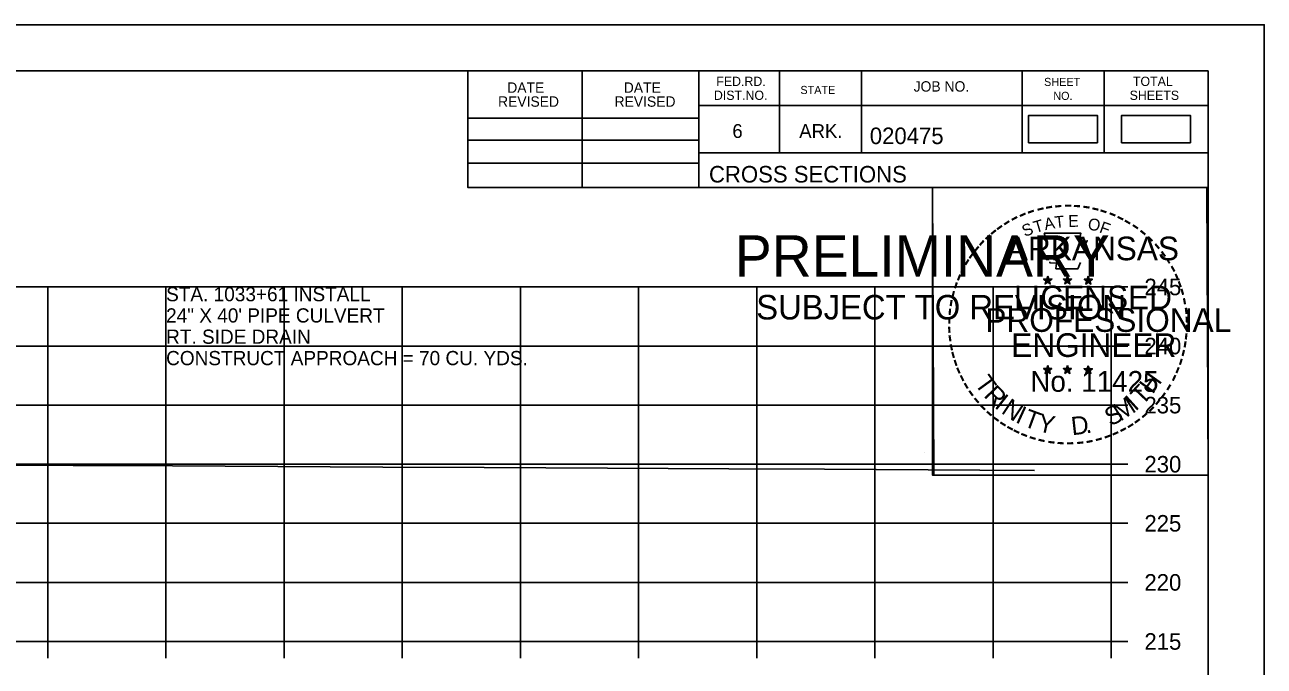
# Model space of a CAD drawing. Extents: x 1386544 to 1388153, y 379785 to 390999.
# Drawn here: x 1387417.7 to 1387522.6, y 386037.9 to 386092.2 of the extents above; entities that cross this region are included whole.
import ezdxf

# ---------------------------------------------------------------- set-up
doc = ezdxf.new("R2010")
doc.units = 0
for name, color, linetype in [('R_Axis', 7, 'Continuous'), ('R_Axis Annot', 7, 'Continuous'), ('R_Border', 7, 'Continuous'), ('R_Border PE', 7, 'Continuous'), ('R_Border Prem', 7, 'Continuous'), ('R_Drive', 7, 'Continuous'), ('R_Exist Surface', 7, 'Continuous'), ('R_Grid', 7, 'Continuous'), ('R_No Plot', 7, 'Continuous'), ('S_SHOULDER', 7, 'Continuous')]:
    doc.layers.add(name, color=color, linetype=linetype)

msp = doc.modelspace()

# ---------------------------------------------------------------- linework, layer by layer
at = {"layer": 'R_Axis'}
for p, q in [((1387509.67, 386039.98), (1387509.67, 386069.98)), ((1387511.07, 386069.98), (1387509.67, 386069.98)), ((1387511.07, 386064.98), (1387509.67, 386064.98)), ((1387511.07, 386059.98), (1387509.67, 386059.98)), ((1387511.07, 386054.98), (1387509.67, 386054.98)), ((1387511.07, 386049.98), (1387509.67, 386049.98)), ((1387511.07, 386044.98), (1387509.67, 386044.98)), ((1387209.67, 386039.98), (1387509.67, 386039.98)), ((1387419.67, 386038.58), (1387419.67, 386039.98)), ((1387429.67, 386038.58), (1387429.67, 386039.98)), ((1387439.67, 386038.58), (1387439.67, 386039.98)), ((1387449.67, 386038.58), (1387449.67, 386039.98)), ((1387459.67, 386038.58), (1387459.67, 386039.98)), ((1387469.67, 386038.58), (1387469.67, 386039.98)), ((1387479.67, 386038.58), (1387479.67, 386039.98)), ((1387489.67, 386038.58), (1387489.67, 386039.98)), ((1387499.67, 386038.58), (1387499.67, 386039.98)), ((1387509.67, 386038.58), (1387509.67, 386039.98)), ((1387511.07, 386039.98), (1387509.67, 386039.98))]:
    msp.add_line(p, q, dxfattribs=at)
at = {"layer": 'R_Border'}
for p, q in [((1387201.68, 386088.27), (1387517.86, 386088.27)), ((1387455.22, 386078.39), (1387455.22, 386088.27)), ((1387464.9, 386078.39), (1387464.9, 386088.27)), ((1387474.76, 386088.27), (1387474.76, 386078.39)), ((1387481.6, 386088.27), (1387481.6, 386081.33)), ((1387488.54, 386088.27), (1387488.54, 386081.33)), ((1387502.12, 386088.27), (1387502.12, 386081.33)), ((1387509.06, 386088.27), (1387509.06, 386081.33)), ((1387517.86, 385882.81), (1387517.86, 386088.27)), ((1387517.86, 386085.33), (1387474.76, 386085.33)), ((1387517.86, 386085.35), (1387517.86, 386085.35)), ((1387455.22, 386084.25), (1387474.76, 386084.25)), ((1387455.22, 386082.39), (1387474.76, 386082.39)), ((1387455.22, 386080.45), (1387474.76, 386080.45)), ((1387517.86, 386081.33), (1387474.76, 386081.33)), ((1387477.72, 386081.33), (1387517.86, 386081.33)), ((1387517.86, 386078.39), (1387455.22, 386078.39))]:
    msp.add_line(p, q, dxfattribs=at)
at = {"layer": 'R_Border PE'}
for p, q in [((1387503.94, 386070.65), (1387504.29, 386070.54)), ((1387503.94, 386070.65), (1387504.19, 386070.6)), ((1387503.94, 386070.65), (1387504.18, 386070.52)), ((1387504.07, 386070.24), (1387504.29, 386070.54)), ((1387504.07, 386070.24), (1387504.2, 386070.48)), ((1387504.07, 386070.24), (1387504.29, 386070.46)), ((1387504.29, 386070.9), (1387504.25, 386070.65)), ((1387504.29, 386070.54), (1387504.29, 386070.9)), ((1387504.29, 386070.9), (1387504.34, 386070.65)), ((1387504.64, 386070.65), (1387504.29, 386070.54)), ((1387504.5, 386070.24), (1387504.29, 386070.54)), ((1387504.5, 386070.24), (1387504.29, 386070.45)), ((1387504.64, 386070.65), (1387504.35, 386070.6)), ((1387504.5, 386070.24), (1387504.37, 386070.53)), ((1387504.64, 386070.65), (1387504.43, 386070.54)), ((1387505.61, 386070.65), (1387505.96, 386070.54)), ((1387505.61, 386070.65), (1387505.86, 386070.6)), ((1387505.61, 386070.65), (1387505.85, 386070.52)), ((1387505.74, 386070.24), (1387505.96, 386070.54)), ((1387505.74, 386070.24), (1387505.87, 386070.48)), ((1387505.74, 386070.24), (1387505.96, 386070.46)), ((1387505.96, 386070.9), (1387505.92, 386070.65)), ((1387505.96, 386070.54), (1387505.96, 386070.9)), ((1387505.96, 386070.9), (1387506.01, 386070.65)), ((1387506.31, 386070.65), (1387505.96, 386070.54)), ((1387506.17, 386070.24), (1387505.96, 386070.54)), ((1387506.17, 386070.24), (1387505.96, 386070.45)), ((1387506.31, 386070.65), (1387506.02, 386070.6)), ((1387506.17, 386070.24), (1387506.04, 386070.53)), ((1387506.31, 386070.65), (1387506.1, 386070.54)), ((1387507.38, 386070.63), (1387507.72, 386070.52)), ((1387507.38, 386070.63), (1387507.63, 386070.59)), ((1387507.38, 386070.63), (1387507.61, 386070.51)), ((1387507.51, 386070.23), (1387507.72, 386070.52)), ((1387507.51, 386070.23), (1387507.63, 386070.47)), ((1387507.51, 386070.23), (1387507.72, 386070.44)), ((1387507.72, 386070.89), (1387507.68, 386070.64)), ((1387507.72, 386070.52), (1387507.72, 386070.89)), ((1387507.72, 386070.89), (1387507.77, 386070.64)), ((1387508.07, 386070.63), (1387507.72, 386070.52)), ((1387507.94, 386070.23), (1387507.72, 386070.52)), ((1387507.94, 386070.23), (1387507.72, 386070.44)), ((1387508.07, 386070.63), (1387507.79, 386070.59)), ((1387507.94, 386070.23), (1387507.8, 386070.52)), ((1387508.07, 386070.63), (1387507.87, 386070.53)), ((1387503.94, 386063.07), (1387504.29, 386062.96)), ((1387503.94, 386063.07), (1387504.19, 386063.03)), ((1387503.94, 386063.07), (1387504.17, 386062.95)), ((1387504.07, 386062.67), (1387504.29, 386062.96)), ((1387504.07, 386062.67), (1387504.2, 386062.91)), ((1387504.07, 386062.67), (1387504.28, 386062.88)), ((1387504.29, 386063.33), (1387504.25, 386063.08)), ((1387504.5, 386062.67), (1387504.28, 386062.88)), ((1387504.29, 386062.96), (1387504.29, 386063.33)), ((1387504.29, 386063.33), (1387504.34, 386063.08)), ((1387504.63, 386063.07), (1387504.29, 386062.96)), ((1387504.5, 386062.67), (1387504.29, 386062.96)), ((1387504.63, 386063.07), (1387504.35, 386063.02)), ((1387504.5, 386062.67), (1387504.36, 386062.96)), ((1387504.63, 386063.07), (1387504.43, 386062.97)), ((1387505.61, 386063.07), (1387505.96, 386062.96)), ((1387505.61, 386063.07), (1387505.86, 386063.03)), ((1387505.61, 386063.07), (1387505.84, 386062.95)), ((1387505.74, 386062.67), (1387505.96, 386062.96)), ((1387505.74, 386062.67), (1387505.87, 386062.91)), ((1387505.74, 386062.67), (1387505.95, 386062.88)), ((1387505.96, 386063.33), (1387505.91, 386063.08)), ((1387506.17, 386062.67), (1387505.95, 386062.88)), ((1387505.96, 386062.96), (1387505.96, 386063.33)), ((1387505.96, 386063.33), (1387506, 386063.08)), ((1387506.3, 386063.07), (1387505.96, 386062.96)), ((1387506.17, 386062.67), (1387505.96, 386062.96)), ((1387506.3, 386063.07), (1387506.02, 386063.02)), ((1387506.17, 386062.67), (1387506.03, 386062.96)), ((1387506.3, 386063.07), (1387506.1, 386062.97)), ((1387507.37, 386063.06), (1387507.72, 386062.95)), ((1387507.37, 386063.06), (1387507.63, 386063.02)), ((1387507.37, 386063.06), (1387507.61, 386062.94)), ((1387507.51, 386062.66), (1387507.72, 386062.95)), ((1387507.51, 386062.66), (1387507.63, 386062.9)), ((1387507.51, 386062.66), (1387507.72, 386062.87)), ((1387507.72, 386063.32), (1387507.68, 386063.07)), ((1387507.72, 386062.95), (1387507.72, 386063.32)), ((1387507.72, 386063.32), (1387507.77, 386063.07)), ((1387508.07, 386063.06), (1387507.72, 386062.95)), ((1387507.94, 386062.66), (1387507.72, 386062.95)), ((1387507.94, 386062.66), (1387507.72, 386062.87)), ((1387508.07, 386063.06), (1387507.78, 386063.01)), ((1387507.94, 386062.66), (1387507.8, 386062.95)), ((1387508.07, 386063.06), (1387507.87, 386062.96))]:
    msp.add_line(p, q, dxfattribs=at)
for points in [[(1387503.98, 386074.52), (1387504.25, 386073.7)], [(1387507.49, 386073.6), (1387507.64, 386073.89), (1387506.95, 386073.86), (1387507.1, 386074.52), (1387503.98, 386074.52)], [(1387504.47, 386072.1), (1387504.47, 386072.01), (1387505.04, 386072), (1387504.98, 386071.52), (1387506.85, 386071.52), (1387507.05, 386072.06)], [(1387504.29, 386070.9), (1387504.5, 386070.24), (1387503.94, 386070.65), (1387504.64, 386070.65), (1387504.07, 386070.24), (1387504.29, 386070.9)], [(1387505.96, 386070.9), (1387506.17, 386070.24), (1387505.61, 386070.65), (1387506.31, 386070.65), (1387505.74, 386070.24), (1387505.96, 386070.9)], [(1387507.72, 386070.89), (1387507.94, 386070.23), (1387507.38, 386070.63), (1387508.07, 386070.63), (1387507.51, 386070.23), (1387507.72, 386070.89)], [(1387504.29, 386063.33), (1387504.5, 386062.67), (1387503.94, 386063.07), (1387504.63, 386063.07), (1387504.07, 386062.67), (1387504.29, 386063.33)], [(1387505.96, 386063.33), (1387506.17, 386062.67), (1387505.61, 386063.07), (1387506.3, 386063.07), (1387505.74, 386062.67), (1387505.96, 386063.33)], [(1387507.72, 386063.32), (1387507.94, 386062.66), (1387507.37, 386063.06), (1387508.07, 386063.06), (1387507.51, 386062.66), (1387507.72, 386063.32)]]:
    msp.add_lwpolyline(points, dxfattribs=at)
for centre, radius in [((1387504.29, 386070.53), 0.172), ((1387504.29, 386070.53), 0.145), ((1387504.29, 386070.53), 0.116), ((1387504.29, 386070.53), 0.0991), ((1387504.29, 386070.53), 0.0747), ((1387504.29, 386070.53), 0.0495), ((1387504.29, 386070.53), 0.0296), ((1387505.96, 386070.53), 0.172), ((1387505.96, 386070.53), 0.145), ((1387505.96, 386070.53), 0.116), ((1387505.96, 386070.53), 0.0991), ((1387505.96, 386070.53), 0.0747), ((1387505.96, 386070.53), 0.0495), ((1387505.96, 386070.53), 0.0296), ((1387507.72, 386070.52), 0.172), ((1387507.72, 386070.52), 0.145), ((1387507.72, 386070.52), 0.116), ((1387507.72, 386070.52), 0.0991), ((1387507.72, 386070.52), 0.0747), ((1387507.72, 386070.52), 0.0495), ((1387507.72, 386070.52), 0.0296), ((1387504.29, 386062.96), 0.172), ((1387504.29, 386062.96), 0.145), ((1387504.29, 386062.96), 0.116), ((1387504.29, 386062.96), 0.0991), ((1387504.29, 386062.96), 0.0747), ((1387504.29, 386062.96), 0.0495), ((1387504.29, 386062.96), 0.0296), ((1387505.95, 386062.96), 0.172), ((1387505.95, 386062.96), 0.145), ((1387505.95, 386062.96), 0.116), ((1387505.95, 386062.96), 0.0991), ((1387505.95, 386062.96), 0.0747), ((1387505.95, 386062.96), 0.0495), ((1387505.95, 386062.96), 0.0296), ((1387507.72, 386062.95), 0.172), ((1387507.72, 386062.95), 0.145), ((1387507.72, 386062.95), 0.116), ((1387507.72, 386062.95), 0.0991), ((1387507.72, 386062.95), 0.0747), ((1387507.72, 386062.95), 0.0495), ((1387507.72, 386062.95), 0.0296)]:
    msp.add_circle(centre, radius, dxfattribs=at)
at = {"layer": 'R_Exist Surface'}
msp.add_lwpolyline([(1387413.35, 386054.89), (1387430.23, 386054.84), (1387434.67, 386054.82), (1387448.03, 386054.74), (1387456.61, 386054.71), (1387467.03, 386054.66), (1387477.29, 386054.6), (1387485.4, 386054.55), (1387498.55, 386054.48), (1387503.17, 386054.45)], dxfattribs=at)
at = {"layer": 'R_Grid'}
for p, q in [((1387209.67, 386069.98), (1387509.67, 386069.98)), ((1387419.67, 386039.98), (1387419.67, 386069.98)), ((1387429.67, 386039.98), (1387429.67, 386069.98)), ((1387439.67, 386039.98), (1387439.67, 386069.98)), ((1387449.67, 386039.98), (1387449.67, 386069.98)), ((1387459.67, 386039.98), (1387459.67, 386069.98)), ((1387469.67, 386039.98), (1387469.67, 386069.98)), ((1387479.67, 386039.98), (1387479.67, 386069.98)), ((1387489.67, 386039.98), (1387489.67, 386069.98)), ((1387499.67, 386039.98), (1387499.67, 386069.98)), ((1387509.67, 386039.98), (1387509.67, 386069.98)), ((1387209.67, 386064.98), (1387509.67, 386064.98)), ((1387209.67, 386059.98), (1387509.67, 386059.98)), ((1387209.67, 386054.98), (1387509.67, 386054.98)), ((1387209.67, 386049.98), (1387509.67, 386049.98)), ((1387209.67, 386044.98), (1387509.67, 386044.98)), ((1387209.67, 386039.98), (1387509.67, 386039.98))]:
    msp.add_line(p, q, dxfattribs=at)
at = {"layer": 'R_No Plot'}
for p, q in [((1387189.28, 386092.17), (1387522.61, 386092.17)), ((1387493.89, 386055.94), (1387493.89, 386055.94))]:
    msp.add_line(p, q, dxfattribs=at)
for points in [[(1387189.27, 386092.17), (1387522.61, 386092.17), (1387522.61, 385878.83), (1387189.27, 385878.83)], [(1387435.6, 386088.27), (1387455.22, 386088.27), (1387455.22, 386078.39), (1387471.33, 386078.39), (1387494.53, 386078.39), (1387494.53, 386054.06), (1387517.86, 386054.06), (1387517.86, 385882.81), (1387201.68, 385882.81), (1387201.68, 386088.27)], [(1387494.53, 386078.39), (1387517.74, 386078.39), (1387517.86, 386054.06), (1387494.65, 386054.06)]]:
    msp.add_lwpolyline(points, close=True, dxfattribs=at)
at = {"layer": 'S_SHOULDER'}
for points in [[(1387502.67, 386082.18), (1387508.5, 386082.18), (1387508.5, 386084.49), (1387502.67, 386084.49)], [(1387510.54, 386082.18), (1387516.37, 386082.18), (1387516.37, 386084.49), (1387510.54, 386084.49)]]:
    msp.add_lwpolyline(points, close=True, dxfattribs=at)

# ---------------------------------------------------------------- texts
at = {"layer": 'R_Axis Annot'}
for s, p in [('245', (1387512.47, 386069.28)), ('240', (1387512.47, 386064.28)), ('235', (1387512.47, 386059.28)), ('230', (1387512.47, 386054.28)), ('225', (1387512.47, 386049.28)), ('220', (1387512.47, 386044.28)), ('215', (1387512.47, 386039.28))]:
    msp.add_text(s, height=1.4, dxfattribs=at).set_placement(p)
at = {"layer": 'R_Border'}
for s, height, p in [('FED.RD.', 0.782, (1387476.24, 386086.99)), ('TOTAL', 0.782, (1387511.5, 386086.99)), ('DATE', 0.879, (1387458.55, 386086.41)), ('DATE', 0.879, (1387468.41, 386086.41)), ('STATE', 0.684, (1387483.36, 386086.31)), ('JOB NO.', 0.879, (1387492.94, 386086.51)), ('SHEET', 0.684, (1387503.98, 386086.99)), ('REVISED', 0.879, (1387457.77, 386085.23)), ('REVISED', 0.879, (1387467.63, 386085.23)), ('DIST.NO.', 0.782, (1387476.04, 386085.81)), ('NO.', 0.684, (1387504.76, 386085.81)), ('SHEETS', 0.782, (1387511.22, 386085.81)), ('6', 1.17, (1387477.6, 386082.59)), ('ARK.', 1.172, (1387483.26, 386082.59)), ('020475', 1.4, (1387489.23, 386082.07)), ('CROSS SECTIONS', 1.4, (1387475.62, 386078.82))]:
    msp.add_text(s, height=height, rotation=360, dxfattribs=at).set_placement(p)
at = {"layer": 'R_Border PE'}
for s, height, rotation, p in [('-', 1.6, 24.3072, (1387502.1, 386075.38)), ('-', 1.6, 19.1761, (1387502.73, 386075.65)), ('-', 1.6, 13.6301, (1387503.48, 386075.89)), ('-', 1.6, 10.2193, (1387504.16, 386076.05)), ('-', 1.6, 5.8968, (1387504.89, 386076.16)), ('-', 1.6, 0.1862, (1387505.66, 386076.24)), ('-', 1.6, 357.743, (1387506.38, 386076.22)), ('-', 1.6, 352.1617, (1387507.13, 386076.17)), ('-', 1.6, 347.2049, (1387507.84, 386076.05)), ('-', 1.6, 342.3362, (1387508.48, 386075.9)), ('-', 1.6, 337.8551, (1387509.21, 386075.68)), ('-', 1.6, 36.2317, (1387500.29, 386074.3)), ('-', 1.6, 34.0636, (1387500.87, 386074.7)), ('-', 1.6, 28.7918, (1387501.46, 386075.07)), ('S', 1, 21.594, (1387502.34, 386074.2)), ('T', 1, 16.4036, (1387503.25, 386074.53)), ('A', 1, 11.2132, (1387504.08, 386074.78)), ('T', 1, 6.0228, (1387504.93, 386074.95)), ('E', 1, 0.8323, (1387506.03, 386075.06)), ('O', 1, 350.4515, (1387507.63, 386074.85)), ('F', 1, 340.0707, (1387508.59, 386074.62)), ('-', 1.6, 334.1211, (1387509.85, 386075.4)), ('-', 1.6, 329.6409, (1387510.42, 386075.12)), ('-', 1.6, 325.8627, (1387511.07, 386074.76)), ('-', 1.6, 42.9622, (1387499.38, 386073.51)), ('-', 1.6, 38.9507, (1387499.81, 386073.92)), ('ARKANSAS', 2, 360, (1387500.83, 386072.24)), ('-', 1.6, 320.5297, (1387511.68, 386074.33)), ('-', 1.6, 315.5786, (1387512.28, 386073.85)), ('-', 1.6, 50.6142, (1387498.53, 386072.54)), ('-', 1.6, 48.423, (1387498.93, 386073.03)), ('-', 1.6, 309.8797, (1387512.85, 386073.3)), ('-', 1.6, 306.6522, (1387513.37, 386072.69)), ('-', 1.6, 58.0706, (1387497.79, 386071.45)), ('-', 1.6, 54.2325, (1387498.11, 386071.97)), ('-', 1.4, 303.6753, (1387513.86, 386072.13)), ('-', 1.6, 67.7743, (1387497.22, 386070.22)), ('-', 1.6, 62.8713, (1387497.48, 386070.83)), ('-', 1.6, 299.6684, (1387514.18, 386071.52)), ('-', 1.6, 294.6628, (1387514.5, 386070.91)), ('-', 1.6, 72.3945, (1387497, 386069.59)), ('LICENSED', 2, 360, (1387501.43, 386068.09)), ('DWB', 0.01, 360, (1387504.28, 386070.53)), ('DWB', 0.01, 360, (1387505.95, 386070.53)), ('DWB', 0.01, 360, (1387507.71, 386070.52)), ('-', 1.6, 290.5728, (1387514.76, 386070.33)), ('-', 1.6, 81.2013, (1387496.67, 386068.17)), ('-', 1.6, 75.461, (1387496.8, 386068.88)), ('-', 1.6, 285.1233, (1387514.99, 386069.75)), ('-', 1.6, 280.5493, (1387515.19, 386069.01)), ('-', 1.6, 85.1863, (1387496.59, 386067.47)), ('PROFESSIONAL', 2, 360, (1387499.01, 386066.18)), ('-', 1.6, 276.5962, (1387515.35, 386068.24)), ('-', 1.6, 89.0622, (1387496.57, 386066.77)), ('-', 1.6, 274.3301, (1387515.41, 386067.52)), ('-', 1.6, 269.9407, (1387515.45, 386066.89)), ('-', 1.6, 94.1959, (1387496.6, 386066.05)), ('-', 1.6, 98.9479, (1387496.68, 386065.38)), ('ENGINEER', 2, 360, (1387501.2, 386064.06)), ('-', 1.6, 263.5172, (1387515.43, 386066.22)), ('-', 1.6, 101.7149, (1387496.81, 386064.65)), ('-', 1.6, 255.7626, (1387515.25, 386064.89)), ('-', 1.6, 260.9953, (1387515.36, 386065.57)), ('-', 1.6, 105.4578, (1387496.97, 386064.05)), ('-', 1.6, 109.0874, (1387497.19, 386063.42)), ('-', 1.6, 252.8681, (1387515.07, 386064.17)), ('-', 1.6, 114.0643, (1387497.44, 386062.83)), ('-', 1.6, 115.7289, (1387497.75, 386062.21)), ('T', 1.54, 306.0406, (1387498.05, 386061.8)), ('No. 11425', 1.757, 360, (1387502.82, 386061.11)), ('DWB', 0.01, 360, (1387504.27, 386062.96)), ('DWB', 0.01, 360, (1387505.94, 386062.96)), ('DWB', 0.01, 360, (1387507.71, 386062.95)), ('H', 1.54, 54.6088, (1387513.17, 386060.84)), ('-', 1.6, 244.6197, (1387514.58, 386062.87)), ('-', 1.6, 247.8887, (1387514.84, 386063.5)), ('-', 1.6, 120.4471, (1387498.1, 386061.62)), ('R', 1.54, 314.005, (1387498.81, 386060.75)), ('T', 1.54, 46.6444, (1387512.28, 386059.89)), ('-', 1.6, 239.0712, (1387514.19, 386062.11)), ('-', 1.6, 125.8934, (1387498.51, 386061.06)), ('-', 1.6, 130.7181, (1387498.97, 386060.51)), ('I', 1.54, 321.9694, (1387499.71, 386059.82)), ('N', 1.54, 326.5002, (1387500.28, 386059.35)), ('M', 1.54, 32.6563, (1387510.43, 386058.57)), ('I', 1.54, 42.1136, (1387511.71, 386059.41)), ('-', 1.6, 231.2538, (1387513.35, 386060.9)), ('-', 1.6, 233.8452, (1387513.78, 386061.46)), ('-', 1.6, 134.2238, (1387499.49, 386059.96)), ('-', 1.6, 138.9338, (1387500.01, 386059.5)), ('I', 1.54, 335.3603, (1387501.48, 386058.56)), ('T', 1.54, 339.8912, (1387502.14, 386058.24)), ('S', 1.54, 26.9312, (1387509.59, 386058.16)), ('-', 1.6, 225.7653, (1387512.88, 386060.33)), ('-', 1.6, 144.6463, (1387500.57, 386059.09)), ('-', 1.6, 148.0898, (1387501.13, 386058.72)), ('Y', 1.54, 347.8556, (1387503.36, 386057.79)), ('D', 1.54, 6.3969, (1387506.35, 386057.43)), ('-', 1.6, 212.2491, (1387511.27, 386058.96)), ('-', 1.6, 215.7363, (1387511.8, 386059.35)), ('-', 1.6, 221.0851, (1387512.35, 386059.82)), ('-', 1.6, 151.5704, (1387501.71, 386058.4)), ('-', 1.6, 154.6002, (1387502.23, 386058.15)), ('-', 1.6, 158.5612, (1387502.85, 386057.9)), ('-', 1.6, 162.7983, (1387503.54, 386057.68)), ('.', 1.54, 13.7642, (1387507.54, 386057.56)), ('-', 1.6, 200.7184, (1387509.47, 386058.03)), ('-', 1.6, 204.2516, (1387510.09, 386058.3)), ('-', 1.6, 207.3568, (1387510.71, 386058.62)), ('-', 1.6, 167.5555, (1387504.25, 386057.52)), ('-', 1.6, 173.1155, (1387505.03, 386057.41)), ('-', 1.6, 176.5183, (1387505.77, 386057.36)), ('-', 1.6, 181.5918, (1387506.52, 386057.38)), ('-', 1.6, 185.8167, (1387507.33, 386057.45)), ('-', 1.6, 191.2858, (1387508.06, 386057.58)), ('-', 1.6, 195.4743, (1387508.79, 386057.78))]:
    msp.add_text(s, height=height, rotation=rotation, dxfattribs=at).set_placement(p)
at = {"layer": 'R_Border Prem'}
for s, height, p in [('PRELIMINARY', 3.5, (1387477.81, 386070.85)), ('DWB', 0.01, (1387478.55, 386072.7)), ('SUBJECT TO REVISION', 2.0751, (1387479.62, 386067.23))]:
    msp.add_text(s, height=height, rotation=360, dxfattribs=at).set_placement(p)
at = {"layer": 'R_Drive'}
for s, p in [('STA. 1033+61 INSTALL', (1387429.68, 386068.77)), ('24" X 40\' PIPE CULVERT', (1387429.68, 386066.97)), ('RT. SIDE DRAIN', (1387429.68, 386065.17)), ('CONSTRUCT APPROACH = 70 CU. YDS.', (1387429.68, 386063.36))]:
    msp.add_text(s, height=1.2029, dxfattribs=at).set_placement(p)

doc.saveas('drawing.dxf')
